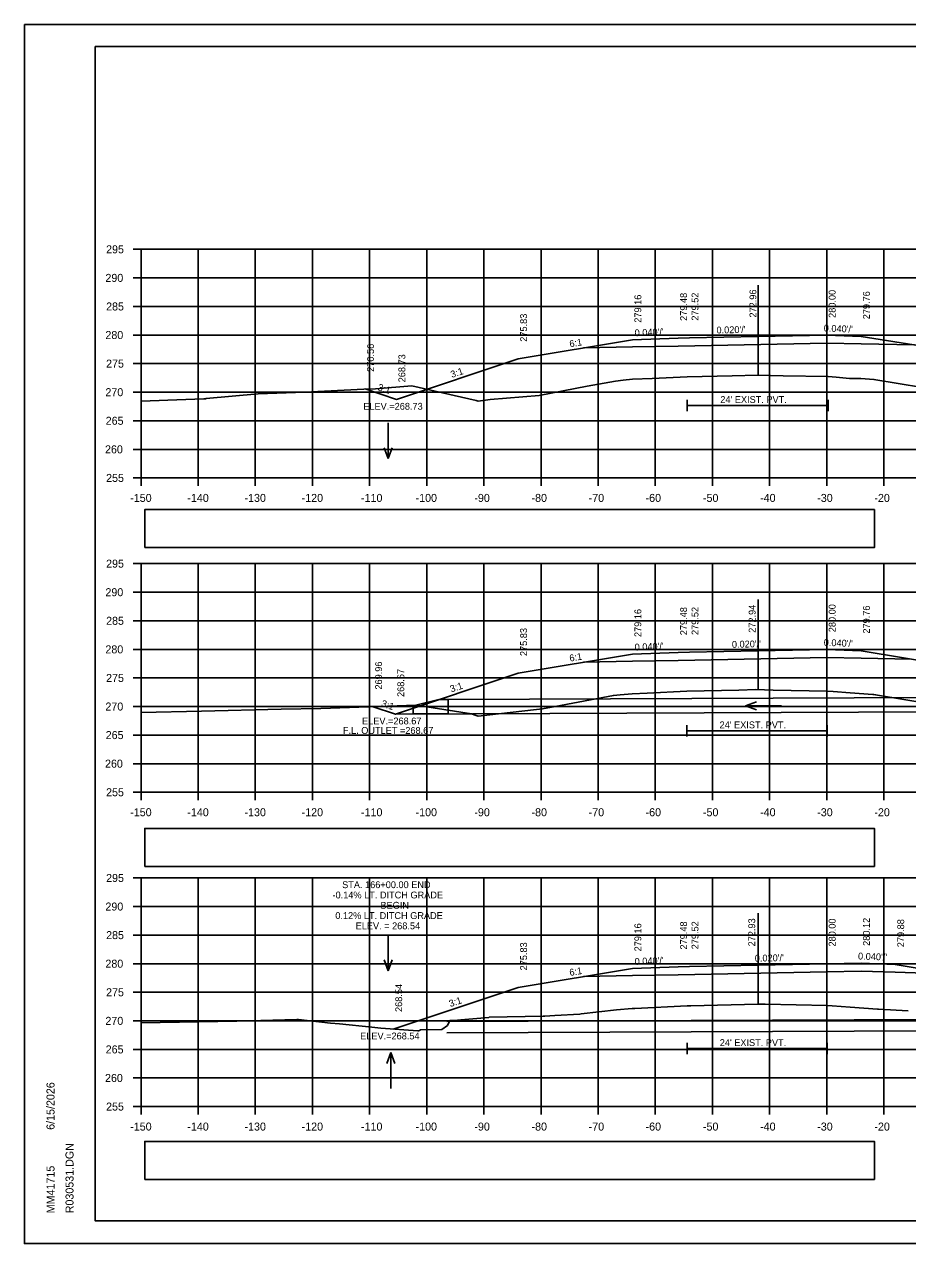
# Model space of a CAD drawing. Extents: x 285 to 4233, y -659 to 3710.
# Drawn here: x 1053.3 to 1207.8, y 1025.6 to 1238.9 of the extents above; entities that cross this region are included whole.
import ezdxf

# ---------------------------------------------------------------- set-up
doc = ezdxf.new("R2010")
doc.units = 0
for name, color, linetype in [('R_Alt Surface', 7, 'Continuous'), ('R_Axis', 7, 'Continuous'), ('R_Axis Annot', 7, 'Continuous'), ('R_Border', 7, 'Continuous'), ('R_Exist Surface', 7, 'Continuous'), ('R_Fin Surface', 7, 'Continuous'), ('R_Grid', 7, 'Continuous'), ('R_No Plot', 7, 'Continuous'), ('R_Water', 7, 'Continuous'), ('R_Water Annot', 7, 'Continuous'), ('R_Xsect Elev', 7, 'Continuous'), ('R_Xsect Slope', 7, 'Continuous')]:
    doc.layers.add(name, color=color, linetype=linetype)

# ---------------------------------------------------------------- blocks, each defined once
blk = doc.blocks.new('FES30LT_P')
at = {"layer": 'R_Water'}
blk.add_lwpolyline([(1.646, 0), (1.646, -2.5), (-4.5, -2.5), (-4.5, -1.115), (0, 0)], close=True, dxfattribs=at)

msp = doc.modelspace()

# ---------------------------------------------------------------- linework, layer by layer
at = {"layer": 'R_Alt Surface'}
for points in [[(1151.11, 1182.3), (1159.68, 1182.47), (1167.68, 1182.63), (1193.68, 1183.15), (1193.68, 1183.15), (1199.68, 1183.03), (1209.05, 1182.84)], [(1169.27, 1173.24), (1169.27, 1171.24)], [(1169.27, 1172.24), (1193.96, 1172.24)], [(1193.96, 1173.24), (1193.96, 1171.24)], [(1151.11, 1127.3), (1159.68, 1127.47), (1167.68, 1127.63), (1193.68, 1128.15), (1193.68, 1128.15), (1199.68, 1128.03), (1208.52, 1127.85)], [(1169.19, 1116.31), (1169.19, 1114.31)], [(1193.76, 1116.31), (1193.76, 1114.31)], [(1169.19, 1115.31), (1193.76, 1115.31)], [(1151.11, 1072.3), (1159.68, 1072.47), (1167.68, 1072.63), (1193.68, 1073.15), (1199.68, 1073.27), (1205.68, 1073.06), (1216.15, 1072.7)], [(1169.28, 1060.71), (1169.28, 1058.71)], [(1193.74, 1060.71), (1193.74, 1058.71)], [(1169.28, 1059.71), (1193.74, 1059.71)]]:
    msp.add_lwpolyline(points, dxfattribs=at)
at = {"layer": 'R_Axis'}
for p, q in [((1072.28, 1199.56), (1073.68, 1199.56)), ((1073.68, 1159.56), (1073.68, 1199.56)), ((1072.28, 1194.56), (1073.68, 1194.56)), ((1072.28, 1189.56), (1073.68, 1189.56)), ((1072.28, 1184.56), (1073.68, 1184.56)), ((1072.28, 1179.56), (1073.68, 1179.56)), ((1072.28, 1174.56), (1073.68, 1174.56)), ((1072.28, 1169.56), (1073.68, 1169.56)), ((1072.28, 1164.56), (1073.68, 1164.56)), ((1072.28, 1159.56), (1073.68, 1159.56)), ((1073.68, 1159.56), (1373.68, 1159.56)), ((1073.68, 1158.16), (1073.68, 1159.56)), ((1083.68, 1158.16), (1083.68, 1159.56)), ((1093.68, 1158.16), (1093.68, 1159.56)), ((1103.68, 1158.16), (1103.68, 1159.56)), ((1113.68, 1158.16), (1113.68, 1159.56)), ((1123.68, 1158.16), (1123.68, 1159.56)), ((1133.68, 1158.16), (1133.68, 1159.56)), ((1143.68, 1158.16), (1143.68, 1159.56)), ((1153.68, 1158.16), (1153.68, 1159.56)), ((1163.68, 1158.16), (1163.68, 1159.56)), ((1173.68, 1158.16), (1173.68, 1159.56)), ((1183.68, 1158.16), (1183.68, 1159.56)), ((1193.68, 1158.16), (1193.68, 1159.56)), ((1203.68, 1158.16), (1203.68, 1159.56)), ((1072.28, 1144.56), (1073.68, 1144.56)), ((1073.68, 1104.56), (1073.68, 1144.56)), ((1072.28, 1139.56), (1073.68, 1139.56)), ((1072.28, 1134.56), (1073.68, 1134.56)), ((1072.28, 1129.56), (1073.68, 1129.56)), ((1072.28, 1124.56), (1073.68, 1124.56)), ((1072.28, 1119.56), (1073.68, 1119.56)), ((1072.28, 1114.56), (1073.68, 1114.56)), ((1072.28, 1109.56), (1073.68, 1109.56)), ((1072.28, 1104.56), (1073.68, 1104.56)), ((1073.68, 1104.56), (1373.68, 1104.56)), ((1073.68, 1103.16), (1073.68, 1104.56)), ((1083.68, 1103.16), (1083.68, 1104.56)), ((1093.68, 1103.16), (1093.68, 1104.56)), ((1103.68, 1103.16), (1103.68, 1104.56)), ((1113.68, 1103.16), (1113.68, 1104.56)), ((1123.68, 1103.16), (1123.68, 1104.56)), ((1133.68, 1103.16), (1133.68, 1104.56)), ((1143.68, 1103.16), (1143.68, 1104.56)), ((1153.68, 1103.16), (1153.68, 1104.56)), ((1163.68, 1103.16), (1163.68, 1104.56)), ((1173.68, 1103.16), (1173.68, 1104.56)), ((1183.68, 1103.16), (1183.68, 1104.56)), ((1193.68, 1103.16), (1193.68, 1104.56)), ((1203.68, 1103.16), (1203.68, 1104.56)), ((1072.28, 1089.56), (1073.68, 1089.56)), ((1073.68, 1049.56), (1073.68, 1089.56)), ((1072.28, 1084.56), (1073.68, 1084.56)), ((1072.28, 1079.56), (1073.68, 1079.56)), ((1072.28, 1074.56), (1073.68, 1074.56)), ((1072.28, 1069.56), (1073.68, 1069.56)), ((1072.28, 1064.56), (1073.68, 1064.56)), ((1072.28, 1059.56), (1073.68, 1059.56)), ((1072.28, 1054.56), (1073.68, 1054.56)), ((1072.28, 1049.56), (1073.68, 1049.56)), ((1073.68, 1049.56), (1373.68, 1049.56)), ((1073.68, 1048.16), (1073.68, 1049.56)), ((1083.68, 1048.16), (1083.68, 1049.56)), ((1093.68, 1048.16), (1093.68, 1049.56)), ((1103.68, 1048.16), (1103.68, 1049.56)), ((1113.68, 1048.16), (1113.68, 1049.56)), ((1123.68, 1048.16), (1123.68, 1049.56)), ((1133.68, 1048.16), (1133.68, 1049.56)), ((1143.68, 1048.16), (1143.68, 1049.56)), ((1153.68, 1048.16), (1153.68, 1049.56)), ((1163.68, 1048.16), (1163.68, 1049.56)), ((1173.68, 1048.16), (1173.68, 1049.56)), ((1183.68, 1048.16), (1183.68, 1049.56)), ((1193.68, 1048.16), (1193.68, 1049.56)), ((1203.68, 1048.16), (1203.68, 1049.56))]:
    msp.add_line(p, q, dxfattribs=at)
at = {"layer": 'R_Axis Annot'}
for points in [[(1074.32, 1147.38), (1202.02, 1147.38), (1202.02, 1154.03), (1074.32, 1154.03)], [(1074.32, 1091.59), (1202.02, 1091.59), (1202.02, 1098.24), (1074.32, 1098.24)], [(1074.32, 1036.81), (1202.02, 1036.81), (1202.02, 1043.46), (1074.32, 1043.46)]]:
    msp.add_lwpolyline(points, close=True, dxfattribs=at)
at = {"layer": 'R_Border'}
for p, q in [((1065.68, 1235.02), (1381.86, 1235.02)), ((1065.68, 1029.56), (1065.68, 1235.02)), ((1065.68, 1029.56), (1065.68, 1029.56)), ((1381.86, 1029.56), (1065.68, 1029.56))]:
    msp.add_line(p, q, dxfattribs=at)
at = {"layer": 'R_Exist Surface'}
for points in [[(1073.68, 1172.99), (1081.53, 1173.29), (1084.7, 1173.41), (1084.99, 1173.42), (1085.07, 1173.43), (1094.17, 1174.26), (1102.33, 1174.55), (1112.65, 1175.11), (1114.72, 1175.16), (1121.06, 1175.66), (1129.74, 1173.71), (1132.36, 1173.12), (1132.66, 1172.98), (1134.81, 1173.28), (1143.34, 1174.01), (1151.75, 1175.61), (1156.74, 1176.49), (1158.03, 1176.65), (1159.71, 1176.82), (1163.11, 1176.96), (1169.27, 1177.24), (1177.11, 1177.42), (1181.65, 1177.52), (1186.07, 1177.44), (1193.96, 1177.28), (1195.31, 1177.17), (1197.69, 1176.98), (1199.62, 1176.94), (1201.94, 1176.8), (1210.42, 1175.38)], [(1073.68, 1118.51), (1084.24, 1118.77), (1098.22, 1119.08), (1105.14, 1119.2), (1121.81, 1119.78), (1121.83, 1119.78), (1131.52, 1118.26), (1132.13, 1118.03), (1132.67, 1117.85), (1142.36, 1118.97), (1143.92, 1119.15), (1146.15, 1119.57), (1156.34, 1121.49), (1157.53, 1121.59), (1159.62, 1121.78), (1162.24, 1121.9), (1169.19, 1122.24), (1178.27, 1122.45), (1181.27, 1122.51), (1184.32, 1122.45), (1193.76, 1122.26), (1194.79, 1122.18), (1197.79, 1121.98), (1201.76, 1121.67), (1201.95, 1121.65), (1201.95, 1121.65), (1202.22, 1121.61), (1213.2, 1119.78)], [(1073.68, 1064.22), (1090.43, 1064.52), (1100.95, 1064.79), (1101.23, 1064.79), (1104.77, 1064.4), (1106.83, 1064.14), (1108.41, 1064.02), (1114.1, 1063.43), (1115.63, 1063.26), (1122.1, 1062.81), (1122.24, 1062.84), (1122.42, 1062.87), (1122.6, 1062.98), (1126.33, 1063.03), (1127.29, 1063.77), (1127.73, 1064.6), (1128.47, 1064.62), (1129.63, 1064.72), (1134.52, 1065.17), (1134.61, 1065.18), (1144.08, 1065.38), (1144.32, 1065.39), (1146.12, 1065.49), (1150.49, 1065.74), (1150.7, 1065.77), (1156.9, 1066.51), (1159.62, 1066.71), (1159.71, 1066.72), (1160.08, 1066.74), (1169.28, 1067.2), (1169.88, 1067.21), (1181.65, 1067.49), (1182.91, 1067.47), (1193.74, 1067.24), (1194.61, 1067.18), (1197.78, 1066.96), (1202.57, 1066.59), (1202.7, 1066.58), (1202.76, 1066.58), (1207.91, 1066.29)]]:
    msp.add_lwpolyline(points, dxfattribs=at)
at = {"layer": 'R_Fin Surface'}
for points in [[(1112.89, 1175.12), (1118.38, 1173.29), (1139.68, 1180.39), (1159.68, 1183.72), (1167.68, 1184.04), (1169.68, 1184.08), (1193.68, 1184.56), (1199.68, 1184.32), (1223.68, 1180.52)], [(1114.31, 1119.52), (1118.19, 1118.23), (1139.68, 1125.39), (1159.68, 1128.72), (1167.68, 1129.04), (1169.68, 1129.08), (1193.68, 1129.56), (1199.68, 1129.32), (1223.68, 1125.32)], [(1117.83, 1063.11), (1139.68, 1070.39), (1159.68, 1073.72), (1167.68, 1074.04), (1169.68, 1074.08), (1193.68, 1074.56), (1199.68, 1074.68), (1205.68, 1074.44), (1227.04, 1070.88)]]:
    msp.add_lwpolyline(points, dxfattribs=at)
at = {"layer": 'R_Grid'}
for p, q in [((1073.68, 1199.56), (1373.68, 1199.56)), ((1073.68, 1159.56), (1073.68, 1199.56)), ((1083.68, 1159.56), (1083.68, 1199.56)), ((1093.68, 1159.56), (1093.68, 1199.56)), ((1103.68, 1159.56), (1103.68, 1199.56)), ((1113.68, 1159.56), (1113.68, 1199.56)), ((1123.68, 1159.56), (1123.68, 1199.56)), ((1133.68, 1159.56), (1133.68, 1199.56)), ((1143.68, 1159.56), (1143.68, 1199.56)), ((1153.68, 1159.56), (1153.68, 1199.56)), ((1163.68, 1159.56), (1163.68, 1199.56)), ((1173.68, 1159.56), (1173.68, 1199.56)), ((1183.68, 1159.56), (1183.68, 1199.56)), ((1193.68, 1159.56), (1193.68, 1199.56)), ((1203.68, 1159.56), (1203.68, 1199.56)), ((1073.68, 1194.56), (1373.68, 1194.56)), ((1073.68, 1189.56), (1373.68, 1189.56)), ((1073.68, 1184.56), (1373.68, 1184.56)), ((1073.68, 1179.56), (1373.68, 1179.56)), ((1073.68, 1174.56), (1373.68, 1174.56)), ((1073.68, 1169.56), (1373.68, 1169.56)), ((1073.68, 1164.56), (1373.68, 1164.56)), ((1073.68, 1159.56), (1373.68, 1159.56)), ((1073.68, 1144.56), (1373.68, 1144.56)), ((1073.68, 1104.56), (1073.68, 1144.56)), ((1083.68, 1104.56), (1083.68, 1144.56)), ((1093.68, 1104.56), (1093.68, 1144.56)), ((1103.68, 1104.56), (1103.68, 1144.56)), ((1113.68, 1104.56), (1113.68, 1144.56)), ((1123.68, 1104.56), (1123.68, 1144.56)), ((1133.68, 1104.56), (1133.68, 1144.56)), ((1143.68, 1104.56), (1143.68, 1144.56)), ((1153.68, 1104.56), (1153.68, 1144.56)), ((1163.68, 1104.56), (1163.68, 1144.56)), ((1173.68, 1104.56), (1173.68, 1144.56)), ((1183.68, 1104.56), (1183.68, 1144.56)), ((1193.68, 1104.56), (1193.68, 1144.56)), ((1203.68, 1104.56), (1203.68, 1144.56)), ((1073.68, 1139.56), (1373.68, 1139.56)), ((1073.68, 1134.56), (1373.68, 1134.56)), ((1073.68, 1129.56), (1373.68, 1129.56)), ((1073.68, 1124.56), (1373.68, 1124.56)), ((1073.68, 1119.56), (1373.68, 1119.56)), ((1073.68, 1114.56), (1373.68, 1114.56)), ((1073.68, 1109.56), (1373.68, 1109.56)), ((1073.68, 1104.56), (1373.68, 1104.56)), ((1073.68, 1089.56), (1373.68, 1089.56)), ((1073.68, 1049.56), (1073.68, 1089.56)), ((1083.68, 1049.56), (1083.68, 1089.56)), ((1093.68, 1049.56), (1093.68, 1089.56)), ((1103.68, 1049.56), (1103.68, 1089.56)), ((1113.68, 1049.56), (1113.68, 1089.56)), ((1123.68, 1049.56), (1123.68, 1089.56)), ((1133.68, 1049.56), (1133.68, 1089.56)), ((1143.68, 1049.56), (1143.68, 1089.56)), ((1153.68, 1049.56), (1153.68, 1089.56)), ((1163.68, 1049.56), (1163.68, 1089.56)), ((1173.68, 1049.56), (1173.68, 1089.56)), ((1183.68, 1049.56), (1183.68, 1089.56)), ((1193.68, 1049.56), (1193.68, 1089.56)), ((1203.68, 1049.56), (1203.68, 1089.56)), ((1073.68, 1084.56), (1373.68, 1084.56)), ((1073.68, 1079.56), (1373.68, 1079.56)), ((1073.68, 1074.56), (1373.68, 1074.56)), ((1073.68, 1069.56), (1373.68, 1069.56)), ((1073.68, 1064.56), (1373.68, 1064.56)), ((1073.68, 1059.56), (1373.68, 1059.56)), ((1073.68, 1054.56), (1373.68, 1054.56)), ((1073.68, 1049.56), (1373.68, 1049.56))]:
    msp.add_line(p, q, dxfattribs=at)
at = {"layer": 'R_No Plot'}
for p, q in [((1053.28, 1238.92), (1386.61, 1238.92)), ((1053.28, 1025.58), (1386.61, 1025.58))]:
    msp.add_line(p, q, dxfattribs=at)
for points in [[(1053.27, 1238.92), (1386.61, 1238.92), (1386.61, 1025.58), (1053.27, 1025.58)], [(1299.6, 1235.02), (1319.22, 1235.02), (1319.22, 1225.14), (1335.33, 1225.14), (1358.53, 1225.14), (1358.65, 1196.99), (1381.86, 1196.99), (1381.86, 1029.56), (1065.68, 1029.56), (1065.68, 1235.02)]]:
    msp.add_lwpolyline(points, close=True, dxfattribs=at)
at = {"layer": 'R_Water'}
for p, q in [((1222.18, 1121.18), (1127.44, 1120.77)), ((1222.18, 1118.68), (1118.19, 1118.23)), ((1218.92, 1064.82), (1127.22, 1064.46)), ((1218.92, 1062.82), (1127.22, 1062.46))]:
    msp.add_line(p, q, dxfattribs=at)
at = {"layer": 'R_Water Annot'}
for p, q in [((1116.94, 1169.22), (1116.94, 1162.93)), ((1116.94, 1162.93), (1116.24, 1164.85)), ((1116.94, 1162.93), (1117.64, 1164.85)), ((1179.49, 1119.68), (1181.41, 1120.38)), ((1185.78, 1119.68), (1179.49, 1119.68)), ((1179.49, 1119.68), (1181.41, 1118.98)), ((1116.94, 1079.61), (1116.94, 1073.32)), ((1116.94, 1073.32), (1116.24, 1075.25)), ((1116.94, 1073.32), (1117.64, 1075.25)), ((1117.39, 1059.04), (1116.69, 1057.11)), ((1117.39, 1052.75), (1117.39, 1059.04)), ((1117.39, 1059.04), (1118.09, 1057.11))]:
    msp.add_line(p, q, dxfattribs=at)
at = {"layer": 'R_Xsect Elev'}
for p, q in [((1181.68, 1177.52), (1181.68, 1193.29)), ((1181.68, 1122.51), (1181.68, 1138.28)), ((1181.68, 1067.49), (1181.68, 1083.38))]:
    msp.add_line(p, q, dxfattribs=at)

# ---------------------------------------------------------------- block references
msp.add_blockref('FES30LT_P', (1125.79, 1120.77), dxfattribs=at)

# ---------------------------------------------------------------- texts
at = {"layer": 'R_Axis Annot'}
for s, p in [('295', (1067.57, 1198.86)), ('290', (1067.45, 1193.86)), ('285', (1067.57, 1188.86)), ('280', (1067.45, 1183.86)), ('275', (1067.57, 1178.86)), ('270', (1067.45, 1173.86)), ('265', (1067.5, 1168.86)), ('260', (1067.38, 1163.86)), ('255', (1067.57, 1158.86)), ('-150', (1071.79, 1155.36)), ('-140', (1081.79, 1155.36)), ('-130', (1091.79, 1155.36)), ('-120', (1101.79, 1155.36)), ('-110', (1112.18, 1155.36)), ('-100', (1121.73, 1155.36)), ('-90', (1132.02, 1155.36)), ('-80', (1142.02, 1155.36)), ('-70', (1152.02, 1155.36)), ('-60', (1161.98, 1155.36)), ('-50', (1172.02, 1155.36)), ('-40', (1182.02, 1155.36)), ('-30', (1192.02, 1155.36)), ('-20', (1202.02, 1155.36)), ('295', (1067.57, 1143.86)), ('290', (1067.45, 1138.86)), ('285', (1067.57, 1133.86)), ('280', (1067.45, 1128.86)), ('275', (1067.57, 1123.86)), ('270', (1067.45, 1118.86)), ('265', (1067.5, 1113.86)), ('260', (1067.38, 1108.86)), ('255', (1067.57, 1103.86)), ('-150', (1071.79, 1100.36)), ('-140', (1081.79, 1100.36)), ('-130', (1091.79, 1100.36)), ('-120', (1101.79, 1100.36)), ('-110', (1112.18, 1100.36)), ('-100', (1121.73, 1100.36)), ('-90', (1132.02, 1100.36)), ('-80', (1142.02, 1100.36)), ('-70', (1152.02, 1100.36)), ('-60', (1161.98, 1100.36)), ('-50', (1172.02, 1100.36)), ('-40', (1182.02, 1100.36)), ('-30', (1192.02, 1100.36)), ('-20', (1202.02, 1100.36)), ('295', (1067.57, 1088.86)), ('290', (1067.45, 1083.86)), ('285', (1067.57, 1078.86)), ('280', (1067.45, 1073.86)), ('275', (1067.57, 1068.86)), ('270', (1067.45, 1063.86)), ('265', (1067.5, 1058.86)), ('260', (1067.38, 1053.86)), ('255', (1067.57, 1048.86)), ('-150', (1071.79, 1045.36)), ('-140', (1081.79, 1045.36)), ('-130', (1091.79, 1045.36)), ('-120', (1101.79, 1045.36)), ('-110', (1112.18, 1045.36)), ('-100', (1121.73, 1045.36)), ('-90', (1132.02, 1045.36)), ('-80', (1142.02, 1045.36)), ('-70', (1152.02, 1045.36)), ('-60', (1161.98, 1045.36)), ('-50', (1172.02, 1045.36)), ('-40', (1182.02, 1045.36)), ('-30', (1192.02, 1045.36)), ('-20', (1202.02, 1045.36))]:
    msp.add_text(s, height=1.4, dxfattribs=at).set_placement(p)
at = {"layer": 'R_Border'}
for s, p in [('6/15/2026', (1058.54, 1045.49)), ('R030531.DGN', (1061.87, 1030.89)), ('MM41715', (1058.54, 1030.89))]:
    msp.add_text(s, height=1.4, rotation=90, dxfattribs=at).set_placement(p)
at = {"layer": 'R_Water'}
for p in [(1175.06, 1172.68), (1174.93, 1115.75), (1174.96, 1060.15)]:
    msp.add_text("24' EXIST. PVT.", height=1.2, dxfattribs=at).set_placement(p)
at = {"layer": 'R_Water Annot'}
msp.add_text('F.L. OUTLET =268.67', height=1.2, dxfattribs=at).set_placement((1109.01, 1114.77))
at = {"layer": 'R_Xsect Elev'}
for s, p in [('279.16', (1161.23, 1186.72)), ('279.48', (1169.23, 1187.04)), ('279.52', (1171.23, 1187.08)), ('272.96', (1181.37, 1187.62)), ('280.00', (1195.23, 1187.56)), ('279.76', (1201.23, 1187.32)), ('275.83', (1141.23, 1183.39)), ('270.56', (1114.44, 1178.12)), ('268.73', (1119.93, 1176.29)), ('272.94', (1181.23, 1132.46)), ('280.00', (1195.23, 1132.56)), ('280.00', (1195.23, 1132.56)), ('279.76', (1201.23, 1132.32)), ('279.16', (1161.23, 1131.72)), ('279.48', (1169.23, 1132.04)), ('279.52', (1171.23, 1132.08)), ('275.83', (1141.23, 1128.39)), ('269.96', (1115.86, 1122.52)), ('268.67', (1119.74, 1121.23)), ('279.48', (1169.23, 1077.04)), ('279.52', (1171.23, 1077.08)), ('272.93', (1181.16, 1077.59)), ('280.00', (1195.23, 1077.56)), ('280.12', (1201.23, 1077.68)), ('279.88', (1207.23, 1077.44)), ('279.16', (1161.23, 1076.72)), ('275.83', (1141.23, 1073.39)), ('268.54', (1119.38, 1066.11)), ('268.54', (1119.38, 1066.11))]:
    msp.add_text(s, height=1.2, rotation=90, dxfattribs=at).set_placement(p)
for s, p in [('ELEV.=268.73', (1112.58, 1171.49)), ('ELEV.=268.67', (1112.36, 1116.43)), ('STA. 166+00.00 END', (1108.88, 1087.78)), ('-0.14% LT. DITCH GRADE', (1107.19, 1085.98)), ('BEGIN', (1115.58, 1084.18)), ('0.12% LT. DITCH GRADE', (1107.68, 1082.38)), ('ELEV. = 268.54', (1111.24, 1080.58)), ('ELEV.=268.54', (1112.03, 1061.31))]:
    msp.add_text(s, height=1.2, dxfattribs=at).set_placement(p)
at = {"layer": 'R_Xsect Slope'}
for s, rotation, p in [("0.020'/'", 1.1458, (1174.4, 1184.83)), ("0.040'/'", 357.7091, (1193.14, 1185.19)), ("0.040'/'", 2.2904, (1160.09, 1184.34)), ('6:1', 9.4618, (1148.75, 1182.41)), ('3:1', 18.4347, (1128.08, 1177.05)), ('3:1', 341.5608, (1115, 1174.94)), ("0.040'/'", 2.2907, (1160.09, 1129.34)), ("0.020'/'", 1.1458, (1177.1, 1129.83)), ("0.040'/'", 357.7094, (1193.14, 1130.19)), ('6:1', 9.4614, (1148.75, 1127.41)), ('3:1', 18.4355, (1127.99, 1122.02)), ('3:1', 341.5643, (1115.62, 1119.61)), ("0.040'/'", 2.2907, (1160.09, 1074.34)), ("0.020'/'", 1.1457, (1181.1, 1074.91)), ("0.040'/'", 357.7091, (1199.14, 1075.31)), ('6:1', 9.4614, (1148.75, 1072.41)), ('3:1', 18.435, (1127.81, 1066.96))]:
    msp.add_text(s, height=1.2, rotation=rotation, dxfattribs=at).set_placement(p)

doc.saveas('drawing.dxf')
